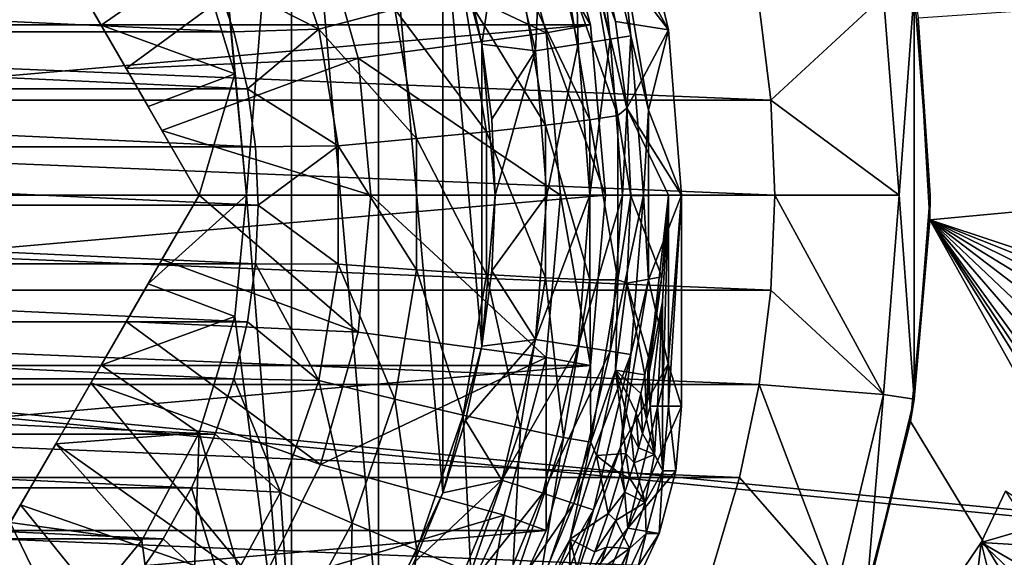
# Model space of a CAD drawing. Header units: metres. Extents: x -109 to 109, y -63 to 140.
# Tile 272 of 480: x 3.17 to 11.1, y 27.09 to 31.41. Entities that reach past the tile are written whole.
import ezdxf

# ---------------------------------------------------------------- set-up
doc = ezdxf.new("R2010")
doc.units = ezdxf.units.M
doc.layers.add('solid_502308_SW0001', color=7, linetype='CONTINUOUS')

msp = doc.modelspace()

# ---------------------------------------------------------------- linework, layer by layer
at = {"layer": 'solid_502308_SW0001'}
for points in [[(69.468643, 21.833605, 17.799309), (76.5, 35.943851, 18.161783), (-76.5, 35.943851, 18.161783)], [(67.435486, 21.949877, 17.802296), (69.468643, 21.833605, 17.799309), (-76.5, 35.943851, 18.161783)], [(40.900002, 21.949877, 17.802296), (67.435486, 21.949877, 17.802296), (-76.5, 35.943851, 18.161783)], [(38.606739, 21.79129, 17.798223), (40.900002, 21.949877, 17.802296), (-76.5, 35.943851, 18.161783)], [(36.353371, 21.317671, 17.786057), (38.606739, 21.79129, 17.798223), (-76.5, 35.943851, 18.161783)], [(34.18816, 20.53858, 17.766043), (36.353371, 21.317671, 17.786057), (-76.5, 35.943851, 18.161783)], [(31.215277, 20.53858, 17.766043), (34.18816, 20.53858, 17.766043), (-76.5, 35.943851, 18.161783)], [(28.242392, 20.53858, 17.766043), (31.215277, 20.53858, 17.766043), (-76.5, 35.943851, 18.161783)], [(25.269508, 20.53858, 17.766043), (28.242392, 20.53858, 17.766043), (-76.5, 35.943851, 18.161783)], [(22.296625, 20.53858, 17.766043), (25.269508, 20.53858, 17.766043), (-76.5, 35.943851, 18.161783)], [(19.323742, 20.53858, 17.766043), (22.296625, 20.53858, 17.766043), (-76.5, 35.943851, 18.161783)], [(16.350859, 20.53858, 17.766043), (19.323742, 20.53858, 17.766043), (-76.5, 35.943851, 18.161783)], [(13.377975, 20.53858, 17.766043), (16.350859, 20.53858, 17.766043), (-76.5, 35.943851, 18.161783)], [(10.405092, 20.53858, 17.766043), (13.377975, 20.53858, 17.766043), (-76.5, 35.943851, 18.161783)], [(7.432209, 20.53858, 17.766043), (10.405092, 20.53858, 17.766043), (-76.5, 35.943851, 18.161783)], [(4.459325, 20.53858, 17.766043), (7.432209, 20.53858, 17.766043), (-76.5, 35.943851, 18.161783)], [(1.486442, 20.53858, 17.766043), (4.459325, 20.53858, 17.766043), (-76.5, 35.943851, 18.161783)], [(10.498093, 29.799944, -18.003954), (10.402818, 31.42528, -18.045708), (76.5, 35.943851, -18.161783)], [(10.498093, 29.799944, -18.003954), (76.5, 35.943851, -18.161783), (36.203686, 21.274466, -17.784946)], [(5, 30, -10.238144), (5.362325, 34.499474, -10.238144), (4.499563, 35.362267, -10.238144)], [(4.903923, 30.975458, -10.238144), (5, 30, -10.238144), (4.499563, 35.362267, -10.238144)], [(4.619348, 31.913507, -10.238144), (4.903923, 30.975458, -10.238144), (4.499563, 35.362267, -10.238144)], [(5, 30, -10.238144), (5.362325, 25.500526, -10.238144), (5.362325, 34.499474, -10.238144)], [(5.362325, 34.499474, -10.238144), (5.362325, 25.500526, -10.238144), (6.062111, 26.49991, -10.238144)], [(5.362325, 34.499474, -10.238144), (6.062111, 26.49991, -10.238144), (6.062111, 33.500088, -10.238144)], [(6.062111, 33.500088, -10.238144), (6.062111, 26.49991, -10.238144), (6.577823, 27.605793, -10.238144)], [(6.062111, 33.500088, -10.238144), (6.577823, 27.605793, -10.238144), (6.577823, 32.394207, -10.238144)], [(-7.767324, 31.369669, -35.100304), (7.767324, 31.369669, -35.100304), (7.411469, 32.697659, -35.100304)], [(-7.767324, 31.369669, -35.100304), (7.411469, 32.697659, -35.100304), (-7.411469, 32.697659, -35.100304)], [(7.411469, 32.697659, -35.100304), (7.767324, 31.369669, -35.100304), (7.071183, 32.573711, -34.73814)], [(5.594789, 32.167522, -18.738144), (7.071137, 32.573788, -18.738144), (7.410665, 31.306751, -18.738144)], [(7.071183, 32.573711, -34.73814), (7.410665, 31.306751, -18.738144), (7.071137, 32.573788, -18.738144)], [(7.071183, 32.573711, -34.73814), (7.410696, 31.306606, -34.73814), (7.410665, 31.306751, -18.738144)], [(7.767324, 31.369669, -35.100304), (7.410696, 31.306606, -34.73814), (7.071183, 32.573711, -34.73814)], [(7.816451, 32.085339, 11.745398), (8.083981, 32.626644), (8.395351, 31.329691)], [(8.009548, 32.028294, -6.804698), (8.395351, 31.329691), (8.083981, 32.626644)], [(7.791773, 32.5317, -7.350831), (7.631552, 32.479641, -7.875552), (7.925497, 31.255276, -7.875552)], [(8.091888, 31.28163, -7.350831), (8.009548, 32.028294, -6.804698), (7.791773, 32.5317, -7.350831)], [(8.091888, 31.28163, -7.350831), (7.791773, 32.5317, -7.350831), (7.925497, 31.255276, -7.875552)], [(7.631552, 32.479641, -7.875552), (7.382749, 32.3988, -8.360602), (7.66711, 31.214352, -8.360602)], [(7.925497, 31.255276, -7.875552), (7.631552, 32.479641, -7.875552), (7.66711, 31.214352, -8.360602)], [(6.577823, 32.394207, -10.238144), (6.893665, 31.215429, -10.238144), (6.761457, 31.811819, -9.146836)], [(6.577823, 32.394207, -10.238144), (6.577823, 27.605793, -10.238144), (6.893665, 28.784571, -10.238144)], [(6.577823, 32.394207, -10.238144), (6.893665, 28.784571, -10.238144), (6.893665, 31.215429, -10.238144)], [(7.382749, 32.3988, -8.360602), (7.053759, 32.291904, -8.789615), (7.325449, 31.160236, -8.789615)], [(7.66711, 31.214352, -8.360602), (7.382749, 32.3988, -8.360602), (7.325449, 31.160236, -8.789615)], [(6.761457, 31.811819, -9.146836), (6.893681, 31.215385, -9.146836), (7.053759, 32.291904, -8.789615)], [(6.893681, 31.215385, -9.146836), (7.325449, 31.160236, -8.789615), (7.053759, 32.291904, -8.789615)], [(3.747257, 31.50956, -17.606489), (5.594789, 32.167522, -18.738144), (4.031099, 31.017931, -17.674431)], [(4.031099, 31.017931, -17.674431), (5.594789, 32.167522, -18.738144), (5.897829, 31.102524, -18.738144)], [(5.271496, 32.23299, 14.59097), (5.580258, 31.333984, 14.567876), (4.74807, 31.760256, 14.653191)], [(6.19235, 31.494598, 14.352307), (5.580258, 31.333984, 14.567876), (5.271496, 32.23299, 14.59097)], [(5.897829, 31.102524, -18.738144), (5.594789, 32.167522, -18.738144), (7.410665, 31.306751, -18.738144)], [(7.767666, 31.94529, 12.344589), (7.816451, 32.085339, 11.745398), (7.968671, 31.397177, 11.734277)], [(7.968671, 31.397177, 11.734277), (7.816451, 32.085339, 11.745398), (8.395351, 31.329691)], [(8.009548, 32.028294, -6.804698), (8.234155, 30.682301, -6.804698), (8.395351, 31.329691)], [(8.091888, 31.28163, -7.350831), (8.234155, 30.682301, -6.804698), (8.009548, 32.028294, -6.804698)], [(3.464102, 32, -11.238148), (3.829648, 31.366856, -11.171886), (4.619348, 31.913507, -10.238144)], [(3.464102, 32, -17.583462), (4.618802, 30, -10.619342), (4.207028, 30.713213, -10.97111)], [(3.464102, 32, -17.583462), (3.747257, 31.50956, -17.606489), (4.618802, 30, -10.619342)], [(3.464102, 32, -17.583462), (4.207028, 30.713213, -10.97111), (3.829648, 31.366856, -11.171886)], [(3.464102, 32, -17.583462), (3.829648, 31.366856, -11.171886), (3.464102, 32, -11.238148)], [(7.54981, 31.873962, 12.972582), (7.767666, 31.94529, 12.344589), (7.985525, 30.640419, 12.311069)], [(7.767666, 31.94529, 12.344589), (7.968671, 31.397177, 11.734277), (8.060402, 30.698654, 11.72298)], [(7.985525, 30.640419, 12.311069), (7.767666, 31.94529, 12.344589), (8.060402, 30.698654, 11.72298)], [(3.829648, 31.366856, -11.171886), (4.903923, 30.975458, -10.238144), (4.619348, 31.913507, -10.238144)], [(7.54981, 31.873962, 12.972582), (7.761561, 30.605673, 12.940001), (7.2022, 31.771461, 13.534351)], [(7.54981, 31.873962, 12.972582), (7.985525, 30.640419, 12.311069), (7.761561, 30.605673, 12.940001)], [(7.2022, 31.771461, 13.534351), (7.404206, 30.561543, 13.50327), (6.742098, 31.642879, 14.002001)], [(6.893665, 31.215429, -10.238144), (6.893681, 31.215385, -9.146836), (6.761457, 31.811819, -9.146836)], [(7.761561, 30.605673, 12.940001), (7.404206, 30.561543, 13.50327), (7.2022, 31.771461, 13.534351)], [(-4.74807, 31.760256, 14.653191), (4.897924, 31.313759, 14.641721), (-4.897924, 31.313759, 14.641721)], [(-4.74807, 31.760256, 14.653191), (4.74807, 31.760256, 14.653191), (4.897924, 31.313759, 14.641721)], [(5.580258, 31.333984, 14.567876), (4.897924, 31.313759, 14.641721), (4.74807, 31.760256, 14.653191)], [(6.742098, 31.642879, 14.002001), (6.931205, 30.51022, 13.972904), (6.19235, 31.494598, 14.352307)], [(7.404206, 30.561543, 13.50327), (6.931205, 30.51022, 13.972904), (6.742098, 31.642879, 14.002001)], [(10.123778, 31.603567, -16.238144), (10.370777, 31.642332, -16.238144), (10.25, 30, -16.238144)], [(10.25, 30, -16.238144), (10.370777, 31.642332, -16.238144), (10.370777, 28.357668, -16.238144)], [(10.5, 30, -16.238144), (10.370777, 31.642332, -16.238144), (10.402818, 31.42528, -18.045708)], [(10.370777, 28.357668, -16.238144), (10.370777, 31.642332, -16.238144), (10.5, 30, -16.238144)], [(10.123824, 31.603336, -34.238144), (9.218389, 30.764055, -35.238144), (9.12384, 31.522491, -35.238144)], [(10.123824, 31.603336, -34.238144), (10.25, 30, -34.238144), (9.218389, 30.764055, -35.238144)], [(10.123824, 31.603336, -34.238144), (10.123778, 31.603567, -16.238144), (10.25, 30, -16.238144)], [(10.123824, 31.603336, -34.238144), (10.25, 30, -16.238144), (10.25, 30, -34.238144)], [(-9.218389, 30.764055, -35.238144), (-9.12384, 31.522491, -35.238144), (9.218389, 30.764055, -35.238144)], [(-9.12384, 31.522491, -35.238144), (9.12384, 31.522491, -35.238144), (9.218389, 30.764055, -35.238144)], [(3.747257, 31.50956, -17.606489), (4.031099, 31.017931, -17.674431), (4.618802, 30, -10.619342)], [(6.19235, 31.494598, 14.352307), (6.366045, 30.454252, 14.325583), (5.580258, 31.333984, 14.567876)], [(6.931205, 30.51022, 13.972904), (6.366045, 30.454252, 14.325583), (6.19235, 31.494598, 14.352307)], [(8.060402, 30.698654, 11.72298), (7.968671, 31.397177, 11.734277), (8.395351, 31.329691)], [(10.5, 30, -16.238144), (10.402818, 31.42528, -18.045708), (10.498093, 29.799944, -18.003954)], [(7.767324, 31.369669, -35.100304), (-7.887164, 30, -35.100304), (7.887164, 30, -35.100304)], [(-7.767324, 31.369669, -35.100304), (-7.887164, 30, -35.100304), (7.767324, 31.369669, -35.100304)], [(-4.897924, 31.313759, 14.641721), (5.005886, 30.85536, 14.629945), (-5.005886, 30.85536, 14.629945)], [(-4.897924, 31.313759, 14.641721), (4.897924, 31.313759, 14.641721), (5.005886, 30.85536, 14.629945)], [(3.829648, 31.366856, -11.171886), (4.207028, 30.713213, -10.97111), (4.903923, 30.975458, -10.238144)], [(5.580258, 31.333984, 14.567876), (5.005886, 30.85536, 14.629945), (4.897924, 31.313759, 14.641721)], [(5.580258, 31.333984, 14.567876), (5.736793, 30.396418, 14.543792), (5.005886, 30.85536, 14.629945)], [(6.366045, 30.454252, 14.325583), (5.736793, 30.396418, 14.543792), (5.580258, 31.333984, 14.567876)], [(5.897829, 31.102524, -18.738144), (7.410665, 31.306751, -18.738144), (7.525, 30, -18.738144)], [(7.525, 30, -34.738144), (7.525, 30, -18.738144), (7.410665, 31.306751, -18.738144)], [(7.410696, 31.306606, -34.73814), (7.525, 30, -34.738144), (7.410665, 31.306751, -18.738144)], [(7.767324, 31.369669, -35.100304), (7.887164, 30, -35.100304), (7.410696, 31.306606, -34.73814)], [(7.887164, 30, -35.100304), (7.525, 30, -34.738144), (7.410696, 31.306606, -34.73814)], [(8.060402, 30.698654, 11.72298), (8.395351, 31.329691), (8.5, 30)], [(8.234155, 30.682301, -6.804698), (8.5, 30), (8.395351, 31.329691)], [(6.893665, 31.215429, -10.238144), (6.999983, 30, -10.238144), (6.893681, 31.215385, -9.146836)], [(6.893665, 31.215429, -10.238144), (6.893665, 28.784571, -10.238144), (6.999983, 30, -10.238144)], [(6.893681, 31.215385, -9.146836), (6.973343, 30.610315, -9.146836), (7.325449, 31.160236, -8.789615)], [(6.999983, 30, -10.238144), (6.973343, 30.610315, -9.146836), (6.893681, 31.215385, -9.146836)], [(7.66711, 31.214352, -8.360602), (7.325449, 31.160236, -8.789615), (7.416761, 30, -8.789615)], [(7.762681, 30, -8.360602), (7.66711, 31.214352, -8.360602), (7.416761, 30, -8.789615)], [(7.925497, 31.255276, -7.875552), (7.66711, 31.214352, -8.360602), (7.762681, 30, -8.360602)], [(8.024289, 30, -7.875552), (7.925497, 31.255276, -7.875552), (7.762681, 30, -8.360602)], [(8.091888, 31.28163, -7.350831), (7.925497, 31.255276, -7.875552), (8.024289, 30, -7.875552)], [(8.192755, 30, -7.350831), (8.091888, 31.28163, -7.350831), (8.024289, 30, -7.875552)], [(8.192755, 30, -7.350831), (8.234155, 30.682301, -6.804698), (8.091888, 31.28163, -7.350831)], [(6.973343, 30.610315, -9.146836), (7, 30, -9.146836), (7.325449, 31.160236, -8.789615)], [(7, 30, -9.146836), (7.416761, 30, -8.789615), (7.325449, 31.160236, -8.789615)], [(4.031099, 31.017931, -17.674431), (5.897829, 31.102524, -18.738144), (4.319079, 30.519136, -17.785604)], [(4.319079, 30.519136, -17.785604), (5.897829, 31.102524, -18.738144), (6, 30, -18.738144)], [(5.897829, 31.102524, -18.738144), (7.525, 30, -18.738144), (6, 30, -18.738144)], [(4.031099, 31.017931, -17.674431), (4.319079, 30.519136, -17.785604), (4.618802, 30, -10.619342)], [(4.207028, 30.713213, -10.97111), (4.618802, 30, -10.619342), (4.903923, 30.975458, -10.238144)], [(4.618802, 30, -10.619342), (5, 30, -10.238144), (4.903923, 30.975458, -10.238144)], [(-5.005886, 30.85536, 14.629945), (5.071022, 30.388914, 14.617963), (-5.071022, 30.388914, 14.617963)], [(-5.005886, 30.85536, 14.629945), (5.005886, 30.85536, 14.629945), (5.071022, 30.388914, 14.617963)], [(5.736793, 30.396418, 14.543792), (5.071022, 30.388914, 14.617963), (5.005886, 30.85536, 14.629945)], [(-9.25, 30, -35.238144), (-9.218389, 30.764055, -35.238144), (9.25, 30, -35.238144)], [(-9.218389, 30.764055, -35.238144), (9.218389, 30.764055, -35.238144), (9.25, 30, -35.238144)], [(10.25, 30, -34.238144), (9.25, 30, -35.238144), (9.218389, 30.764055, -35.238144)], [(7.985525, 30.640419, 12.311069), (8.060402, 30.698654, 11.72298), (8.091021, 29.994968, 11.711599)], [(8.395476, 30, 2.993176), (8.060402, 30.698654, 11.72298), (8.5, 30)], [(8.395476, 30, 2.993176), (8.091021, 29.994968, 11.711599), (8.060402, 30.698654, 11.72298)], [(8.192755, 30, -7.350831), (8.234155, 29.317699, -6.804698), (8.234155, 30.682301, -6.804698)], [(8.234155, 30.682301, -6.804698), (8.234155, 29.317699, -6.804698), (8.5, 30)], [(6.999983, 30, -10.238144), (7, 30, -9.146836), (6.973343, 30.610315, -9.146836)], [(7.761561, 30.605673, 12.940001), (7.761749, 29.319834, 12.90697), (7.404206, 30.561543, 13.50327)], [(7.761561, 30.605673, 12.940001), (7.985525, 30.640419, 12.311069), (7.985718, 29.317492, 12.277084)], [(7.761561, 30.605673, 12.940001), (7.985718, 29.317492, 12.277084), (7.761749, 29.319834, 12.90697)], [(7.985718, 29.317492, 12.277084), (7.985525, 30.640419, 12.311069), (8.091021, 29.994968, 11.711599)], [(4.319079, 30.519136, -17.785604), (4.618802, 30, -17.94071), (4.618802, 30, -10.619342)], [(4.319079, 30.519136, -17.785604), (6, 30, -18.738144), (4.618802, 30, -17.94071)], [(6.931205, 30.51022, 13.972904), (6.931372, 29.361883, 13.943405), (6.366045, 30.454252, 14.325583)], [(7.404206, 30.561543, 13.50327), (7.404386, 29.334881, 13.471759), (6.931205, 30.51022, 13.972904)], [(7.404386, 29.334881, 13.471759), (6.931372, 29.361883, 13.943405), (6.931205, 30.51022, 13.972904)], [(7.761749, 29.319834, 12.90697), (7.404386, 29.334881, 13.471759), (7.404206, 30.561543, 13.50327)], [(6.366045, 30.454252, 14.325583), (6.366199, 29.399504, 14.298488), (5.736793, 30.396418, 14.543792)], [(6.931372, 29.361883, 13.943405), (6.366199, 29.399504, 14.298488), (6.366045, 30.454252, 14.325583)], [(-5.071022, 30.388914, 14.617963), (5.092849, 29.918333, 14.605874), (-5.092849, 29.918333, 14.605874)], [(-5.071022, 30.388914, 14.617963), (5.071022, 30.388914, 14.617963), (5.092849, 29.918333, 14.605874)], [(5.736793, 30.396418, 14.543792), (5.092849, 29.918333, 14.605874), (5.071022, 30.388914, 14.617963)], [(5.736793, 30.396418, 14.543792), (5.736932, 29.445871, 14.519373), (5.092849, 29.918333, 14.605874)], [(6.366199, 29.399504, 14.298488), (5.736932, 29.445871, 14.519373), (5.736793, 30.396418, 14.543792)], [(9.218389, 29.235945, -35.238144), (-9.25, 30, -35.238144), (9.25, 30, -35.238144)], [(9.218389, 29.235945, -35.238144), (-9.218389, 29.235945, -35.238144), (-9.25, 30, -35.238144)], [(-7.767324, 28.630331, -35.100304), (7.887164, 30, -35.100304), (-7.887164, 30, -35.100304)], [(7.767324, 28.630331, -35.100304), (7.887164, 30, -35.100304), (-7.767324, 28.630331, -35.100304)], [(4.618802, 30, -17.94071), (3.464102, 28, -11.238148), (3.829648, 28.633144, -11.171886)], [(4.319079, 29.480864, -17.785604), (3.464102, 28, -11.238148), (4.618802, 30, -17.94071)], [(4.618802, 30, -17.94071), (3.829648, 28.633144, -11.171886), (4.207028, 29.286787, -10.97111)], [(4.207028, 29.286787, -10.97111), (4.903923, 29.024542, -10.238144), (5, 30, -10.238144)], [(4.618802, 30, -10.619342), (4.207028, 29.286787, -10.97111), (5, 30, -10.238144)], [(4.618802, 30, -17.94071), (4.207028, 29.286787, -10.97111), (4.618802, 30, -10.619342)], [(4.319079, 29.480864, -17.785604), (4.618802, 30, -17.94071), (5.897829, 28.897476, -18.738144)], [(4.618802, 30, -17.94071), (6, 30, -18.738144), (5.897829, 28.897476, -18.738144)], [(4.903923, 29.024542, -10.238144), (5.362325, 25.500526, -10.238144), (5, 30, -10.238144)], [(5.897829, 28.897476, -18.738144), (6, 30, -18.738144), (7.410665, 28.693249, -18.738144)], [(6, 30, -18.738144), (7.525, 30, -18.738144), (7.410665, 28.693249, -18.738144)], [(6.893665, 28.784571, -10.238144), (6.973343, 29.389685, -9.146836), (7, 30, -9.146836)], [(6.999983, 30, -10.238144), (6.893665, 28.784571, -10.238144), (7, 30, -9.146836)], [(6.973343, 29.389685, -9.146836), (7.325449, 28.839764, -8.789615), (7.416761, 30, -8.789615)], [(7, 30, -9.146836), (6.973343, 29.389685, -9.146836), (7.416761, 30, -8.789615)], [(7.762681, 30, -8.360602), (7.416761, 30, -8.789615), (7.325449, 28.839764, -8.789615)], [(7.66711, 28.785648, -8.360602), (7.762681, 30, -8.360602), (7.325449, 28.839764, -8.789615)], [(7.410696, 28.693394, -34.73814), (7.410665, 28.693249, -18.738144), (7.525, 30, -18.738144)], [(7.525, 30, -34.738144), (7.410696, 28.693394, -34.73814), (7.525, 30, -18.738144)], [(7.767324, 28.630331, -35.100304), (7.410696, 28.693394, -34.73814), (7.525, 30, -34.738144)], [(7.767324, 28.630331, -35.100304), (7.525, 30, -34.738144), (7.887164, 30, -35.100304)], [(8.024289, 30, -7.875552), (7.762681, 30, -8.360602), (7.66711, 28.785648, -8.360602)], [(7.925497, 28.744724, -7.875552), (8.024289, 30, -7.875552), (7.66711, 28.785648, -8.360602)], [(8.192755, 30, -7.350831), (8.024289, 30, -7.875552), (7.925497, 28.744724, -7.875552)], [(8.091888, 28.71837, -7.350831), (8.192755, 30, -7.350831), (7.925497, 28.744724, -7.875552)], [(7.985718, 29.317492, 12.277084), (8.091021, 29.994968, 11.711599), (8.060325, 29.291315, 11.700224)], [(8.339741, 29.342041, 3.847121), (8.060325, 29.291315, 11.700224), (8.091021, 29.994968, 11.711599)], [(8.395476, 30, 2.993176), (8.339741, 29.342041, 3.847121), (8.091021, 29.994968, 11.711599)], [(8.091888, 28.71837, -7.350831), (8.234155, 29.317699, -6.804698), (8.192755, 30, -7.350831)], [(8.22508, 28.50144, 4.492891), (8.339741, 29.342041, 3.847121), (8.395476, 30, 2.993176)], [(8.22508, 28.50144, 4.492891), (8.395476, 30, 2.993176), (8.346536, 29.145273, 3.651475)], [(8.234155, 29.317699, -6.804698), (8.390989, 28.643171), (8.5, 30)], [(8.346769, 28.303423, 3.649429), (8.346536, 29.145273, 3.651475), (8.395476, 30, 2.993176)], [(8.346769, 28.303423, 3.649429), (8.395476, 30, 2.993176), (8.395476, 28.303423, 2.993176)], [(8.5, 28.303423), (8.5, 30), (8.390989, 28.643171)], [(8.395476, 28.303423, 2.993176), (8.5, 30), (8.5, 28.303423)], [(8.395476, 28.303423, 2.993176), (8.395476, 30, 2.993176), (8.5, 30)], [(10.123824, 28.396664, -34.238144), (9.218389, 29.235945, -35.238144), (9.25, 30, -35.238144)], [(10.123824, 28.396664, -34.238144), (9.25, 30, -35.238144), (10.25, 30, -34.238144)], [(10.123778, 28.396433, -16.238144), (10.25, 30, -16.238144), (10.370777, 28.357668, -16.238144)], [(10.25, 30, -34.238144), (10.25, 30, -16.238144), (10.123778, 28.396433, -16.238144)], [(10.123824, 28.396664, -34.238144), (10.25, 30, -34.238144), (10.123778, 28.396433, -16.238144)], [(10.370777, 28.357668, -16.238144), (10.5, 30, -16.238144), (10.498093, 29.799944, -18.003954)], [(-5.092849, 29.918333, 14.605874), (5.092849, 29.918333, 14.605874), (5.071011, 29.447754, 14.593785)], [(-5.092849, 29.918333, 14.605874), (5.071011, 29.447754, 14.593785), (-5.071011, 29.447754, 14.593785)], [(5.736932, 29.445871, 14.519373), (5.071011, 29.447754, 14.593785), (5.092849, 29.918333, 14.605874)], [(10.340969, 28.17944, -17.962326), (10.498093, 29.799944, -18.003954), (24.23427, 5.269184, -17.373793)], [(10.370777, 28.357668, -16.238144), (10.498093, 29.799944, -18.003954), (10.340969, 28.17944, -17.962326)], [(10.498093, 29.799944, -18.003954), (24.40147, 7.638824, -17.434666), (24.23427, 5.269184, -17.373793)], [(10.498093, 29.799944, -18.003954), (24.612011, 8.81212, -17.464806), (24.40147, 7.638824, -17.434666)], [(10.498093, 29.799944, -18.003954), (24.905813, 9.967277, -17.49448), (24.612011, 8.81212, -17.464806)], [(10.498093, 29.799944, -18.003954), (25.736076, 12.197985, -17.551785), (24.905813, 9.967277, -17.49448)], [(10.498093, 29.799944, -18.003954), (26.875673, 14.287683, -17.605465), (25.736076, 12.197985, -17.551785)], [(10.498093, 29.799944, -18.003954), (28.300694, 16.192984, -17.654409), (26.875673, 14.287683, -17.605465)], [(10.498093, 29.799944, -18.003954), (29.981936, 17.875446, -17.69763), (28.300694, 16.192984, -17.654409)], [(10.498093, 29.799944, -18.003954), (31.885952, 19.301708, -17.734268), (29.981936, 17.875446, -17.69763)], [(10.498093, 29.799944, -18.003954), (33.974335, 20.442665, -17.763578), (31.885952, 19.301708, -17.734268)], [(10.498093, 29.799944, -18.003954), (36.203686, 21.274466, -17.784946), (33.974335, 20.442665, -17.763578)], [(4.319079, 29.480864, -17.785604), (4.031099, 28.982069, -17.674431), (3.464102, 28, -11.238148)], [(4.319079, 29.480864, -17.785604), (5.897829, 28.897476, -18.738144), (4.031099, 28.982069, -17.674431)], [(-5.071011, 29.447754, 14.593785), (5.071011, 29.447754, 14.593785), (5.005866, 28.98131, 14.581803)], [(-5.071011, 29.447754, 14.593785), (5.005866, 28.98131, 14.581803), (-5.005866, 28.98131, 14.581803)], [(5.580663, 28.508217, 14.495286), (5.005866, 28.98131, 14.581803), (5.071011, 29.447754, 14.593785)], [(5.736932, 29.445871, 14.519373), (5.580663, 28.508217, 14.495286), (5.071011, 29.447754, 14.593785)], [(6.1928, 28.359056, 14.27176), (5.580663, 28.508217, 14.495286), (5.736932, 29.445871, 14.519373)], [(6.366199, 29.399504, 14.298488), (6.1928, 28.359056, 14.27176), (5.736932, 29.445871, 14.519373)], [(6.742586, 28.229116, 13.914306), (6.1928, 28.359056, 14.27176), (6.366199, 29.399504, 14.298488)], [(6.931372, 29.361883, 13.943405), (6.742586, 28.229116, 13.914306), (6.366199, 29.399504, 14.298488)], [(7.202722, 28.124846, 13.440675), (6.742586, 28.229116, 13.914306), (6.931372, 29.361883, 13.943405)], [(6.893665, 28.784571, -10.238144), (6.893681, 28.784615, -9.146836), (6.973343, 29.389685, -9.146836)], [(6.973343, 29.389685, -9.146836), (6.893681, 28.784615, -9.146836), (7.325449, 28.839764, -8.789615)], [(7.404386, 29.334881, 13.471759), (7.202722, 28.124846, 13.440675), (6.931372, 29.361883, 13.943405)], [(7.550357, 28.051422, 12.874386), (7.202722, 28.124846, 13.440675), (7.404386, 29.334881, 13.471759)], [(7.761749, 29.319834, 12.90697), (7.550357, 28.051422, 12.874386), (7.404386, 29.334881, 13.471759)], [(7.761749, 29.319834, 12.90697), (7.768229, 28.012495, 12.243561), (7.550357, 28.051422, 12.874386)], [(7.761749, 29.319834, 12.90697), (7.985718, 29.317492, 12.277084), (7.768229, 28.012495, 12.243561)], [(7.768229, 28.012495, 12.243561), (7.985718, 29.317492, 12.277084), (7.96853, 28.592882, 11.688924)], [(7.985718, 29.317492, 12.277084), (8.060325, 29.291315, 11.700224), (7.96853, 28.592882, 11.688924)], [(8.234155, 29.317699, -6.804698), (8.009548, 27.971706, -6.804698), (8.390989, 28.643171)], [(8.091888, 28.71837, -7.350831), (8.009548, 27.971706, -6.804698), (8.234155, 29.317699, -6.804698)], [(8.339741, 29.342041, 3.847121), (8.233432, 28.694653, 4.68872), (8.060325, 29.291315, 11.700224)], [(8.22508, 28.50144, 4.492891), (8.233432, 28.694653, 4.68872), (8.339741, 29.342041, 3.847121)], [(9.12384, 28.477509, -35.238144), (-9.12384, 28.477509, -35.238144), (-9.218389, 29.235945, -35.238144)], [(9.218389, 29.235945, -35.238144), (9.12384, 28.477509, -35.238144), (-9.218389, 29.235945, -35.238144)], [(4.207028, 29.286787, -10.97111), (3.829648, 28.633144, -11.171886), (4.903923, 29.024542, -10.238144)], [(8.204152, 28.554514, 4.853306), (7.96853, 28.592882, 11.688924), (8.060325, 29.291315, 11.700224)], [(8.233432, 28.694653, 4.68872), (8.204152, 28.554514, 4.853306), (8.060325, 29.291315, 11.700224)], [(10.123824, 28.396664, -34.238144), (9.12384, 28.477509, -35.238144), (9.218389, 29.235945, -35.238144)], [(8.22508, 28.50144, 4.492891), (8.346536, 29.145273, 3.651475), (8.246844, 28.303423, 4.299855)], [(8.306678, 28.303423, 3.952624), (8.246844, 28.303423, 4.299855), (8.346536, 29.145273, 3.651475)], [(8.346769, 28.303423, 3.649429), (8.306678, 28.303423, 3.952624), (8.346536, 29.145273, 3.651475)], [(3.829648, 28.633144, -11.171886), (4.619348, 28.086493, -10.238144), (4.903923, 29.024542, -10.238144)], [(4.903923, 29.024542, -10.238144), (4.619348, 28.086493, -10.238144), (5.362325, 25.500526, -10.238144)], [(-5.005866, 28.98131, 14.581803), (5.005866, 28.98131, 14.581803), (4.897893, 28.522915, 14.570027)], [(-5.005866, 28.98131, 14.581803), (4.897893, 28.522915, 14.570027), (-4.897893, 28.522915, 14.570027)], [(4.031099, 28.982069, -17.674431), (3.747257, 28.49044, -17.606489), (3.464102, 28, -11.238148)], [(4.031099, 28.982069, -17.674431), (5.594789, 27.832478, -18.738144), (3.747257, 28.49044, -17.606489)], [(4.031099, 28.982069, -17.674431), (5.897829, 28.897476, -18.738144), (5.594789, 27.832478, -18.738144)], [(5.580663, 28.508217, 14.495286), (4.897893, 28.522915, 14.570027), (5.005866, 28.98131, 14.581803)], [(5.594789, 27.832478, -18.738144), (5.897829, 28.897476, -18.738144), (7.410665, 28.693249, -18.738144)], [(6.761457, 28.188181, -9.146836), (7.053759, 27.708096, -8.789615), (7.325449, 28.839764, -8.789615)], [(6.893681, 28.784615, -9.146836), (6.761457, 28.188181, -9.146836), (7.325449, 28.839764, -8.789615)], [(7.66711, 28.785648, -8.360602), (7.325449, 28.839764, -8.789615), (7.053759, 27.708096, -8.789615)], [(6.893665, 28.784571, -10.238144), (6.577823, 27.605793, -10.238144), (6.761457, 28.188181, -9.146836)], [(6.893665, 28.784571, -10.238144), (6.761457, 28.188181, -9.146836), (6.893681, 28.784615, -9.146836)], [(7.382749, 27.6012, -8.360602), (7.66711, 28.785648, -8.360602), (7.053759, 27.708096, -8.789615)], [(7.925497, 28.744724, -7.875552), (7.66711, 28.785648, -8.360602), (7.382749, 27.6012, -8.360602)], [(5.594789, 27.832478, -18.738144), (7.410665, 28.693249, -18.738144), (7.071137, 27.426212, -18.738144)], [(7.071184, 27.426291, -34.73814), (7.071137, 27.426212, -18.738144), (7.410665, 28.693249, -18.738144)], [(7.410696, 28.693394, -34.73814), (7.071184, 27.426291, -34.73814), (7.410665, 28.693249, -18.738144)], [(7.411469, 27.30234, -35.100304), (7.071184, 27.426291, -34.73814), (7.410696, 28.693394, -34.73814)], [(7.631552, 27.520359, -7.875552), (7.925497, 28.744724, -7.875552), (7.382749, 27.6012, -8.360602)], [(7.767324, 28.630331, -35.100304), (7.411469, 27.30234, -35.100304), (7.410696, 28.693394, -34.73814)], [(8.091888, 28.71837, -7.350831), (7.925497, 28.744724, -7.875552), (7.631552, 27.520359, -7.875552)], [(7.791773, 27.4683, -7.350831), (8.091888, 28.71837, -7.350831), (7.631552, 27.520359, -7.875552)], [(7.791773, 27.4683, -7.350831), (8.009548, 27.971706, -6.804698), (8.091888, 28.71837, -7.350831)], [(8.21755, 28.19673, 4.434922), (8.204152, 28.554514, 4.853306), (8.233432, 28.694653, 4.68872)], [(8.21755, 28.19673, 4.434922), (8.233432, 28.694653, 4.68872), (8.246844, 28.303423, 4.299855)], [(8.22508, 28.50144, 4.492891), (8.246844, 28.303423, 4.299855), (8.233432, 28.694653, 4.68872)], [(7.767324, 28.630331, -35.100304), (-7.767324, 28.630331, -35.100304), (-7.411469, 27.30234, -35.100304)], [(7.767324, 28.630331, -35.100304), (-7.411469, 27.30234, -35.100304), (7.411469, 27.30234, -35.100304)], [(3.829648, 28.633144, -11.171886), (3.464102, 28, -11.238148), (4.619348, 28.086493, -10.238144)], [(8.009548, 27.971706, -6.804698), (8.066903, 27.321394), (8.390989, 28.643171)], [(8.5, 28.303423), (8.390989, 28.643171), (8.066903, 27.321394)], [(-4.897893, 28.522915, 14.570027), (4.897893, 28.522915, 14.570027), (4.748029, 28.076422, 14.558558)], [(-4.897893, 28.522915, 14.570027), (4.748029, 28.076422, 14.558558), (-4.748029, 28.076422, 14.558558)], [(5.272124, 27.609037, 14.472187), (4.748029, 28.076422, 14.558558), (4.897893, 28.522915, 14.570027)], [(5.580663, 28.508217, 14.495286), (5.272124, 27.609037, 14.472187), (4.897893, 28.522915, 14.570027)], [(7.768229, 28.012495, 12.243561), (7.96853, 28.592882, 11.688924), (7.816267, 27.904839, 11.677801)], [(8.050867, 27.920118, 5.29229), (7.816267, 27.904839, 11.677801), (7.96853, 28.592882, 11.688924)], [(8.094177, 28.084181, 5.217047), (8.050867, 27.920118, 5.29229), (7.96853, 28.592882, 11.688924)], [(8.134408, 28.24651, 5.118523), (8.094177, 28.084181, 5.217047), (7.96853, 28.592882, 11.688924)], [(8.171147, 28.404276, 4.996967), (8.134408, 28.24651, 5.118523), (7.96853, 28.592882, 11.688924)], [(8.204152, 28.554514, 4.853306), (8.171147, 28.404276, 4.996967), (7.96853, 28.592882, 11.688924)], [(8.21755, 28.19673, 4.434922), (8.171147, 28.404276, 4.996967), (8.204152, 28.554514, 4.853306)], [(8.966891, 27.729097, -35.238144), (-8.966891, 27.729097, -35.238144), (-9.12384, 28.477509, -35.238144)], [(9.12384, 28.477509, -35.238144), (8.966891, 27.729097, -35.238144), (-9.12384, 28.477509, -35.238144)], [(3.747257, 28.49044, -17.606489), (3.464102, 28, -17.583462), (3.464102, 28, -11.238148)], [(3.747257, 28.49044, -17.606489), (5.101369, 26.841547, -18.738144), (3.464102, 28, -17.583462)], [(3.747257, 28.49044, -17.606489), (5.594789, 27.832478, -18.738144), (5.101369, 26.841547, -18.738144)], [(5.850434, 27.361298, 14.246129), (5.272124, 27.609037, 14.472187), (5.580663, 28.508217, 14.495286)], [(6.1928, 28.359056, 14.27176), (5.850434, 27.361298, 14.246129), (5.580663, 28.508217, 14.495286)], [(9.748307, 26.83251, -34.238144), (8.966891, 27.729097, -35.238144), (9.12384, 28.477509, -35.238144)], [(9.748307, 26.83251, -34.238144), (9.12384, 28.477509, -35.238144), (10.123824, 28.396664, -34.238144)], [(8.185903, 28.083504, 4.550788), (8.134408, 28.24651, 5.118523), (8.171147, 28.404276, 4.996967)], [(8.185903, 28.083504, 4.550788), (8.171147, 28.404276, 4.996967), (8.21755, 28.19673, 4.434922)], [(9.748307, 26.83251, -34.238144), (10.123824, 28.396664, -34.238144), (9.748315, 26.832581, -16.238144)], [(10.123824, 28.396664, -34.238144), (10.123778, 28.396433, -16.238144), (9.748315, 26.832581, -16.238144)], [(9.748315, 26.832581, -16.238144), (10.123778, 28.396433, -16.238144), (9.986031, 26.755125, -16.238144)], [(10.123778, 28.396433, -16.238144), (10.370777, 28.357668, -16.238144), (9.986031, 26.755125, -16.238144)], [(6.36984, 27.142818, 13.8864), (5.850434, 27.361298, 14.246129), (6.1928, 28.359056, 14.27176)], [(6.742586, 28.229116, 13.914306), (6.36984, 27.142818, 13.8864), (6.1928, 28.359056, 14.27176)], [(8.454443, 27.78277), (8.5, 28.303423), (8.066903, 27.321394)], [(8.281325, 27.912041, 3.948801), (8.21755, 28.19673, 4.434922), (8.246844, 28.303423, 4.299855)], [(8.281325, 27.912041, 3.948801), (8.246844, 28.303423, 4.299855), (8.306678, 28.303423, 3.952624)], [(8.349973, 27.78274, 2.991587), (8.281325, 27.912041, 3.948801), (8.306678, 28.303423, 3.952624)], [(8.349973, 27.78274, 2.991587), (8.306678, 28.303423, 3.952624), (8.346769, 28.303423, 3.649429)], [(8.349973, 27.78274, 2.991587), (8.346769, 28.303423, 3.649429), (8.395476, 28.303423, 2.993176)], [(8.349973, 27.78274, 2.991587), (8.395476, 28.303423, 2.993176), (8.454443, 27.78277)], [(8.395476, 28.303423, 2.993176), (8.5, 28.303423), (8.454443, 27.78277)], [(9.986031, 26.755125, -16.238144), (10.370777, 28.357668, -16.238144), (10.340969, 28.17944, -17.962326)], [(6.804549, 26.964445, 13.410866), (6.36984, 27.142818, 13.8864), (6.742586, 28.229116, 13.914306)], [(7.202722, 28.124846, 13.440675), (6.804549, 26.964445, 13.410866), (6.742586, 28.229116, 13.914306)], [(8.152258, 27.965887, 4.647044), (8.094177, 28.084181, 5.217047), (8.134408, 28.24651, 5.118523)], [(8.152258, 27.965887, 4.647044), (8.134408, 28.24651, 5.118523), (8.185903, 28.083504, 4.550788)], [(6.761457, 28.188181, -9.146836), (6.577785, 27.605686, -9.146836), (7.053759, 27.708096, -8.789615)], [(6.577823, 27.605793, -10.238144), (6.577785, 27.605686, -9.146836), (6.761457, 28.188181, -9.146836)], [(7.132974, 26.835039, 12.843139), (6.804549, 26.964445, 13.410866), (7.202722, 28.124846, 13.440675)], [(7.550357, 28.051422, 12.874386), (7.132974, 26.835039, 12.843139), (7.202722, 28.124846, 13.440675)], [(8.281325, 27.912041, 3.948801), (8.185903, 28.083504, 4.550788), (8.21755, 28.19673, 4.434922)], [(9.935133, 26.602522, -17.921816), (10.340969, 28.17944, -17.962326), (24.23427, 5.269184, -17.373793)], [(9.986031, 26.755125, -16.238144), (10.340969, 28.17944, -17.962326), (9.935133, 26.602522, -17.921816)], [(-4.748029, 28.076422, 14.558558), (4.748029, 28.076422, 14.558558), (4.557577, 27.645615, 14.547491)], [(-4.748029, 28.076422, 14.558558), (4.557577, 27.645615, 14.547491), (-4.557577, 27.645615, 14.547491)], [(3.464102, 28, -11.238148), (4.157349, 27.222189, -10.238144), (4.619348, 28.086493, -10.238144)], [(4.619348, 28.086493, -10.238144), (4.157349, 27.222189, -10.238144), (4.499563, 24.637733, -10.238144)], [(4.619348, 28.086493, -10.238144), (4.499563, 24.637733, -10.238144), (5.362325, 25.500526, -10.238144)], [(5.272124, 27.609037, 14.472187), (4.557577, 27.645615, 14.547491), (4.748029, 28.076422, 14.558558)], [(7.550357, 28.051422, 12.874386), (7.338806, 26.761026, 12.211412), (7.132974, 26.835039, 12.843139)], [(7.550357, 28.051422, 12.874386), (7.768229, 28.012495, 12.243561), (7.338806, 26.761026, 12.211412)], [(8.117084, 27.846275, 4.723739), (8.050867, 27.920118, 5.29229), (8.094177, 28.084181, 5.217047)], [(8.117084, 27.846275, 4.723739), (8.094177, 28.084181, 5.217047), (8.152258, 27.965887, 4.647044)], [(8.281325, 27.912041, 3.948801), (8.152258, 27.965887, 4.647044), (8.185903, 28.083504, 4.550788)], [(3.464102, 28, -17.583462), (2.309401, 26, -10.619342), (2.721175, 26.713213, -10.97111)], [(3.464102, 28, -17.583462), (3.180946, 27.50956, -17.606489), (2.309401, 26, -10.619342)], [(3.464102, 28, -17.583462), (2.721175, 26.713213, -10.97111), (3.098555, 27.366856, -11.171886)], [(3.464102, 28, -11.238148), (3.098555, 27.366856, -11.171886), (4.157349, 27.222189, -10.238144)], [(3.464102, 28, -17.583462), (3.098555, 27.366856, -11.171886), (3.464102, 28, -11.238148)], [(3.464102, 28, -17.583462), (5.101369, 26.841547, -18.738144), (3.180946, 27.50956, -17.606489)], [(7.338806, 26.761026, 12.211412), (7.768229, 28.012495, 12.243561), (7.604609, 27.232365, 11.666926)], [(8.009548, 27.971706, -6.804698), (7.566463, 26.681042, -6.804698), (8.066903, 27.321394)], [(7.791773, 27.4683, -7.350831), (7.566463, 26.681042, -6.804698), (8.009548, 27.971706, -6.804698)], [(7.768229, 28.012495, 12.243561), (7.816267, 27.904839, 11.677801), (7.604609, 27.232365, 11.666926)], [(8.281325, 27.912041, 3.948801), (8.117084, 27.846275, 4.723739), (8.152258, 27.965887, 4.647044)], [(7.90772, 27.439728, 5.387592), (7.604609, 27.232365, 11.666926), (7.816267, 27.904839, 11.677801)], [(8.050867, 27.920118, 5.29229), (8.005195, 27.757542, 5.344997), (7.816267, 27.904839, 11.677801)], [(8.005195, 27.757542, 5.344997), (7.90772, 27.439728, 5.387592), (7.816267, 27.904839, 11.677801)], [(8.080862, 27.726824, 4.781595), (8.005195, 27.757542, 5.344997), (8.050867, 27.920118, 5.29229)], [(8.080862, 27.726824, 4.781595), (8.050867, 27.920118, 5.29229), (8.117084, 27.846275, 4.723739)], [(8.281325, 27.912041, 3.948801), (8.2057, 27.527349, 3.937397), (8.117084, 27.846275, 4.723739)], [(8.349973, 27.78274, 2.991587), (8.2057, 27.527349, 3.937397), (8.281325, 27.912041, 3.948801)], [(5.101369, 26.841547, -18.738144), (5.594789, 27.832478, -18.738144), (7.071137, 27.426212, -18.738144)], [(8.2057, 27.527349, 3.937397), (8.080862, 27.726824, 4.781595), (8.117084, 27.846275, 4.723739)], [(8.748788, 26.996489, -35.238144), (-8.748788, 26.996489, -35.238144), (-8.966891, 27.729097, -35.238144)], [(8.966891, 27.729097, -35.238144), (8.748788, 26.996489, -35.238144), (-8.966891, 27.729097, -35.238144)], [(8.044137, 27.609547, 4.821725), (7.90772, 27.439728, 5.387592), (8.005195, 27.757542, 5.344997)], [(8.044137, 27.609547, 4.821725), (8.005195, 27.757542, 5.344997), (8.080862, 27.726824, 4.781595)], [(8.319157, 27.277893), (8.454443, 27.78277), (8.066903, 27.321394)], [(8.349973, 27.78274, 2.991587), (8.214845, 27.277859, 2.986869), (8.2057, 27.527349, 3.937397)], [(8.349973, 27.78274, 2.991587), (8.319157, 27.277893), (8.214845, 27.277859, 2.986869)], [(8.349973, 27.78274, 2.991587), (8.454443, 27.78277), (8.319157, 27.277893)], [(9.748307, 26.83251, -34.238144), (8.748788, 26.996489, -35.238144), (8.966891, 27.729097, -35.238144)], [(6.344301, 27.041986, -9.146836), (6.608383, 26.63286, -8.789615), (7.053759, 27.708096, -8.789615)], [(6.577785, 27.605686, -9.146836), (6.344301, 27.041986, -9.146836), (7.053759, 27.708096, -8.789615)], [(7.382749, 27.6012, -8.360602), (7.053759, 27.708096, -8.789615), (6.608383, 26.63286, -8.789615)], [(8.2057, 27.527349, 3.937397), (8.044137, 27.609547, 4.821725), (8.080862, 27.726824, 4.781595)], [(-4.557577, 27.645615, 14.547491), (4.557577, 27.645615, 14.547491), (4.328038, 27.234211, 14.536922)], [(-4.557577, 27.645615, 14.547491), (4.328038, 27.234211, 14.536922), (-4.328038, 27.234211, 14.536922)], [(4.819778, 26.772858, 14.450707), (4.328038, 27.234211, 14.536922), (4.557577, 27.645615, 14.547491)], [(5.272124, 27.609037, 14.472187), (4.819778, 26.772858, 14.450707), (4.557577, 27.645615, 14.547491)], [(5.348492, 26.433435, 14.222293), (4.819778, 26.772858, 14.450707), (5.272124, 27.609037, 14.472187)], [(5.850434, 27.361298, 14.246129), (5.348492, 26.433435, 14.222293), (5.272124, 27.609037, 14.472187)], [(6.577823, 27.605793, -10.238144), (6.062111, 26.49991, -10.238144), (6.577785, 27.605686, -9.146836)], [(6.062111, 26.49991, -10.238144), (6.344301, 27.041986, -9.146836), (6.577785, 27.605686, -9.146836)], [(6.9166, 26.475817, -8.360602), (7.382749, 27.6012, -8.360602), (6.608383, 26.63286, -8.789615)], [(7.631552, 27.520359, -7.875552), (7.382749, 27.6012, -8.360602), (6.9166, 26.475817, -8.360602)], [(7.970096, 27.383219, 4.853776), (7.90772, 27.439728, 5.387592), (8.044137, 27.609547, 4.821725)], [(8.2057, 27.527349, 3.937397), (7.970096, 27.383219, 4.853776), (8.044137, 27.609547, 4.821725)], [(11.395064, 27.17507, 12.098171), (10.910018, 27.204845, 0.000004), (11.106398, 27.618401, 0.000001)], [(11.481221, 27.372679, -12.106607), (11.106398, 27.618401, 0.000001), (10.910018, 27.204845, 0.000004)], [(3.180946, 27.50956, -17.606489), (2.897104, 27.017931, -17.674431), (2.309401, 26, -10.619342)], [(3.180946, 27.50956, -17.606489), (4.434119, 25.957899, -18.738144), (2.897104, 27.017931, -17.674431)], [(3.180946, 27.50956, -17.606489), (5.101369, 26.841547, -18.738144), (4.434119, 25.957899, -18.738144)], [(7.149693, 26.35705, -7.875552), (7.631552, 27.520359, -7.875552), (6.9166, 26.475817, -8.360602)], [(7.791773, 27.4683, -7.350831), (7.631552, 27.520359, -7.875552), (7.149693, 26.35705, -7.875552)], [(8.2057, 27.527349, 3.937397), (8.081095, 27.155922, 3.918607), (7.970096, 27.383219, 4.853776)], [(8.214845, 27.277859, 2.986869), (8.081095, 27.155922, 3.918607), (8.2057, 27.527349, 3.937397)], [(5.101369, 26.841547, -18.738144), (7.071137, 27.426212, -18.738144), (6.516901, 26.237637, -18.738144)], [(7.071184, 27.426291, -34.73814), (6.516889, 26.237583, -34.73814), (7.071137, 27.426212, -18.738144)], [(6.830436, 26.056356, -35.100304), (6.516889, 26.237583, -34.73814), (7.071184, 27.426291, -34.73814)], [(6.516889, 26.237583, -34.73814), (6.516901, 26.237637, -18.738144), (7.071137, 27.426212, -18.738144)], [(7.411469, 27.30234, -35.100304), (6.830436, 26.056356, -35.100304), (7.071184, 27.426291, -34.73814)], [(7.299798, 26.280567, -7.350831), (7.791773, 27.4683, -7.350831), (7.149693, 26.35705, -7.875552)], [(7.299798, 26.280567, -7.350831), (7.566463, 26.681042, -6.804698), (7.791773, 27.4683, -7.350831)], [(7.90772, 27.439728, 5.387592), (7.802248, 27.130669, 5.351239), (7.604609, 27.232365, 11.666926)], [(7.970096, 27.383219, 4.853776), (7.802248, 27.130669, 5.351239), (7.90772, 27.439728, 5.387592)], [(3.098555, 27.366856, -11.171886), (2.721175, 26.713213, -10.97111), (3.535643, 26.464594, -10.238144)], [(3.098555, 27.366856, -11.171886), (3.535643, 26.464594, -10.238144), (4.157349, 27.222189, -10.238144)], [(5.823352, 26.13261, 13.86045), (5.348492, 26.433435, 14.222293), (5.850434, 27.361298, 14.246129)], [(6.36984, 27.142818, 13.8864), (5.823352, 26.13261, 13.86045), (5.850434, 27.361298, 14.246129)], [(7.896038, 27.168262, 4.827129), (7.802248, 27.130669, 5.351239), (7.970096, 27.383219, 4.853776)], [(8.081095, 27.155922, 3.918607), (7.896038, 27.168262, 4.827129), (7.970096, 27.383219, 4.853776)], [(11.39506, 27.175056, -12.09817), (11.481221, 27.372679, -12.106607), (10.910018, 27.204845, 0.000004)], [(7.411469, 27.30234, -35.100304), (-7.411469, 27.30234, -35.100304), (-6.830436, 26.056356, -35.100304)], [(7.411469, 27.30234, -35.100304), (-6.830436, 26.056356, -35.100304), (6.830436, 26.056356, -35.100304)], [(8.319157, 27.277893), (8.066903, 27.321394), (7.53579, 26.06786)], [(7.566463, 26.681042, -6.804698), (7.53579, 26.06786), (8.066903, 27.321394)], [(8.098228, 26.80411), (8.319157, 27.277893), (7.53579, 26.06786)], [(8.214845, 27.277859, 2.986869), (8.098228, 26.80411), (7.994193, 26.80411, 2.979163)], [(8.214845, 27.277859, 2.986869), (7.994193, 26.80411, 2.979163), (8.081095, 27.155922, 3.918607)], [(8.214845, 27.277859, 2.986869), (8.319157, 27.277893), (8.098228, 26.80411)], [(-4.328038, 27.234211, 14.536922), (4.328038, 27.234211, 14.536922), (4.061522, 26.845785, 14.526944)], [(-4.328038, 27.234211, 14.536922), (4.061522, 26.845785, 14.526944), (-4.061522, 26.845785, 14.526944)], [(4.157349, 27.222189, -10.238144), (3.535643, 26.464594, -10.238144), (4.499563, 24.637733, -10.238144)], [(4.819778, 26.772858, 14.450707), (4.061522, 26.845785, 14.526944), (4.328038, 27.234211, 14.536922)], [(7.588861, 26.580975, 5.054479), (7.335095, 26.580612, 11.656384), (7.604609, 27.232365, 11.666926)], [(7.338806, 26.761026, 12.211412), (7.604609, 27.232365, 11.666926), (7.335095, 26.580612, 11.656384)], [(7.693316, 26.839748, 5.237338), (7.588861, 26.580975, 5.054479), (7.604609, 27.232365, 11.666926)], [(7.802248, 27.130669, 5.351239), (7.693316, 26.839748, 5.237338), (7.604609, 27.232365, 11.666926)], [(10.910018, 27.204845, 0.000004), (10.85465, 26.725857, 6.059416), (10.652973, 26.826025, 0.000055)], [(11.294518, 26.983471, -12.089546), (10.910018, 27.204845, 0.000004), (10.652973, 26.826025, 0.000055)], [(10.910018, 27.204845, 0.000004), (11.054347, 26.625774, 12.072066), (10.85465, 26.725857, 6.059416)], [(11.23958, 26.891264, 12.085224), (11.054347, 26.625774, 12.072066), (10.910018, 27.204845, 0.000004)], [(11.294524, 26.983482, 12.089545), (11.23958, 26.891264, 12.085224), (10.910018, 27.204845, 0.000004)], [(11.395064, 27.17507, 12.098171), (11.294524, 26.983482, 12.089545), (10.910018, 27.204845, 0.000004)], [(11.294518, 26.983471, -12.089546), (11.39506, 27.175056, -12.09817), (10.910018, 27.204845, 0.000004)], [(6.220779, 25.885323, 13.383144), (5.823352, 26.13261, 13.86045), (6.36984, 27.142818, 13.8864)], [(6.804549, 26.964445, 13.410866), (6.220779, 25.885323, 13.383144), (6.36984, 27.142818, 13.8864)], [(7.896038, 27.168262, 4.827129), (7.693316, 26.839748, 5.237338), (7.802248, 27.130669, 5.351239)], [(7.826159, 26.972664, 4.746412), (7.693316, 26.839748, 5.237338), (7.896038, 27.168262, 4.827129)], [(8.081095, 27.155922, 3.918607), (7.826159, 26.972664, 4.746412), (7.896038, 27.168262, 4.827129)], [(8.081095, 27.155922, 3.918607), (7.909639, 26.80411, 3.892752), (7.826159, 26.972664, 4.746412)], [(8.081095, 27.155922, 3.918607), (7.922191, 26.80411, 3.806317), (7.909639, 26.80411, 3.892752)], [(8.081095, 27.155922, 3.918607), (7.994193, 26.80411, 2.979163), (7.922191, 26.80411, 3.806317)]]:
    msp.add_3dface(points, dxfattribs=at)

doc.saveas('drawing.dxf')
